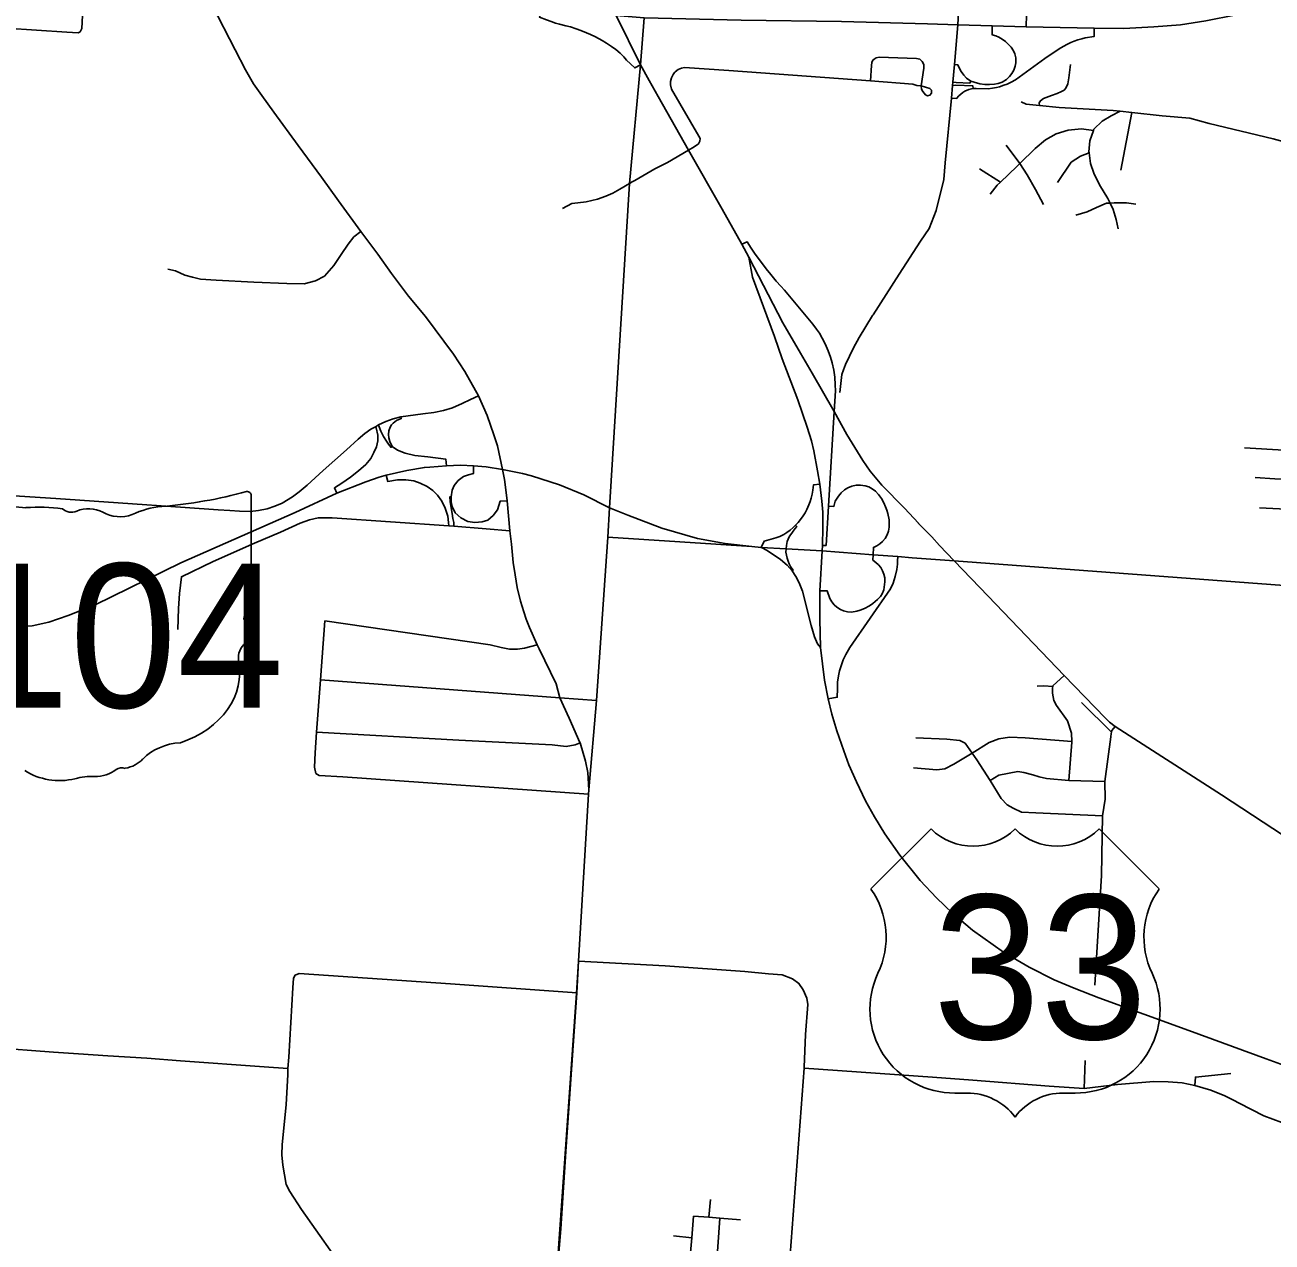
# Model space of a CAD drawing. Extents: x 1755200 to 1902939, y 644115 to 788070.
# Drawn here: x 1842872 to 1854921, y 692073 to 703837 of the extents above; entities that cross this region are included whole.
import ezdxf

# ---------------------------------------------------------------- set-up
doc = ezdxf.new("R2010")
doc.units = 0
for name, color, linetype in [('GM_X_City_Street', 7, 'Continuous'), ('GM_X_County_Road', 7, 'Continuous'), ('GM_X_Interchange_Ramps', 7, 'Continuous'), ('GM_X_Interstate_Route', 7, 'Continuous'), ('GM_X_State_Route', 7, 'Continuous'), ('GM_X_State_Shield', 7, 'Continuous'), ('GM_X_Township', 7, 'Continuous'), ('GM_X_Township_Road', 7, 'Continuous'), ('GM_X_US_Route', 7, 'Continuous'), ('GM_X_US_Shield', 7, 'Continuous')]:
    doc.layers.add(name, color=color, linetype=linetype)

msp = doc.modelspace()

# ---------------------------------------------------------------- linework, layer by layer
at = {"layer": 'GM_X_City_Street'}
for points in [[(1851757, 702425), (1851763, 702503), (1851823, 703130), (1851833, 703253), (1851836, 703284), (1851852, 703454), (1851886, 703838), (1851908, 704257), (1851922, 704417), (1851932, 704526), (1851948, 704707), (1851976, 705025)], [(1838207, 704127), (1839393, 704014), (1839902, 703984), (1840844, 703924), (1840969, 703916), (1841699, 703871), (1842395, 703825), (1843277, 703767), (1843385, 703760), (1843405, 703770), (1843420, 703802), (1843432, 703994), (1843475, 704598)], [(1847992, 691508), (1848048, 692200), (1848097, 692948), (1848203, 694483), (1848221, 694789), (1848318, 696401), (1848321, 696445), (1848310, 696612), (1848289, 696722), (1848236, 696898), (1848234, 696903), (1848131, 697138), (1848040, 697335), (1848004, 697469), (1847840, 697807), (1847820, 697845), (1847746, 698014), (1847716, 698093), (1847691, 698166), (1847661, 698268), (1847628, 698400), (1847607, 698522), (1847590, 698642), (1847572, 698819), (1847558, 698947), (1847530, 699238), (1847515, 699368), (1847504, 699443), (1847487, 699540), (1847436, 699770), (1847403, 699874), (1847339, 700063), (1847254, 700253), (1847122, 700486), (1847011, 700656), (1846743, 701020), (1846578, 701216), (1846414, 701436), (1846281, 701620), (1846126, 701827), (1846116, 701840), (1845901, 702138), (1845738, 702366), (1845513, 702672), (1845276, 702993), (1845160, 703154), (1845080, 703269), (1845004, 703402), (1844903, 703597), (1844680, 704029)], [(1849147, 703376), (1849153, 703383), (1849184, 703405), (1849214, 703420), (1849245, 703425), (1849673, 703398), (1851041, 703297), (1851451, 703263), (1851490, 703253), (1851531, 703249), (1851615, 703223), (1851629, 703205), (1851630, 703178), (1851615, 703157), (1851593, 703152), (1851574, 703160), (1851547, 703193), (1851534, 703217)], [(1851534, 703217), (1851531, 703249), (1851557, 703418), (1851555, 703456), (1851541, 703483), (1851518, 703506), (1851484, 703514), (1851124, 703524), (1851097, 703519), (1851077, 703507), (1851065, 703496), (1851054, 703473), (1851051, 703444), (1851041, 703297)], [(1852673, 703058), (1852671, 703084), (1852683, 703104), (1852711, 703126), (1852789, 703156), (1852845, 703175), (1852888, 703193), (1852912, 703207), (1852928, 703227), (1852946, 703267), (1852958, 703325), (1852973, 703454)], [(1849283, 702627), (1849338, 702660), (1849380, 702688), (1849392, 702713), (1849394, 702739), (1849384, 702763), (1849120, 703217), (1849110, 703257), (1849110, 703291), (1849117, 703325), (1849133, 703359), (1849147, 703376)], [(1852497, 703094), (1852545, 703070), (1852673, 703058), (1852863, 703039), (1853385, 703011), (1853452, 703004), (1853565, 702991), (1853858, 702958), (1854126, 702937), (1854312, 702884), (1854932, 702735), (1855428, 702601), (1855878, 702466), (1856720, 702182)], [(1853433, 701865), (1853414, 701957), (1853386, 702052), (1853355, 702115), (1853334, 702158), (1853253, 702291), (1853199, 702405), (1853167, 702499), (1853153, 702602), (1853152, 702610), (1853160, 702716), (1853196, 702816), (1853200, 702828), (1853279, 702908), (1853365, 702960), (1853452, 703004)], [(1853461, 702432), (1853565, 702991)], [(1852196, 702200), (1852266, 702288), (1852297, 702317), (1852455, 702468), (1852485, 702498), (1852632, 702643), (1852732, 702727), (1852834, 702785), (1852950, 702821), (1853080, 702834), (1853196, 702816)], [(1848740, 702320), (1848763, 702334), (1848959, 702447), (1849080, 702506), (1849283, 702627)], [(1852485, 702498), (1852352, 702674)], [(1852849, 702314), (1852981, 702510), (1853070, 702570), (1853153, 702602)], [(1852297, 702317), (1852093, 702447)], [(1852712, 702102), (1852636, 702248), (1852555, 702389), (1852485, 702498)], [(1851061, 701028), (1851066, 701036), (1851318, 701429), (1851525, 701748), (1851607, 701870), (1851675, 702045), (1851751, 702344), (1851757, 702425)], [(1848066, 702064), (1848156, 702110), (1848214, 702117), (1848294, 702127), (1848404, 702154), (1848484, 702181), (1848553, 702210), (1848618, 702249), (1848714, 702305), (1848740, 702320)], [(1853026, 701999), (1853136, 702032), (1853226, 702072), (1853322, 702114), (1853355, 702115), (1853394, 702116), (1853516, 702117), (1853604, 702105)], [(1844254, 701476), (1844328, 701459), (1844417, 701420), (1844491, 701398), (1844567, 701381), (1844719, 701369), (1845083, 701352), (1845401, 701339), (1845570, 701334), (1845678, 701363), (1845765, 701410), (1845856, 701511), (1845928, 701618), (1845996, 701719), (1846051, 701790), (1846116, 701840)], [(1849867, 701592), (1850195, 700957), (1850364, 700666), (1850478, 700471), (1850690, 700101), (1850811, 699879), (1850968, 699627), (1851039, 699524), (1851149, 699388), (1851369, 699167), (1851504, 699020)], [(1850746, 700285), (1850765, 700458), (1850780, 700504), (1850798, 700556), (1850877, 700716), (1850931, 700817), (1851061, 701028)], [(1844738, 699151), (1844850, 699144), (1844944, 699139), (1845048, 699135), (1845128, 699143), (1845211, 699161), (1845287, 699186), (1845356, 699215), (1845456, 699275), (1845522, 699324), (1845597, 699389), (1845752, 699530), (1845977, 699730), (1846091, 699834), (1846156, 699888), (1846215, 699929), (1846258, 699954), (1846288, 699972), (1846357, 700005), (1846428, 700030), (1846505, 700050), (1846715, 700079), (1846823, 700092), (1846917, 700109), (1847003, 700135), (1847095, 700178), (1847175, 700218), (1847254, 700253)], [(1854656, 699751), (1855033, 699726), (1855333, 699701)], [(1837907, 699600), (1838413, 699580), (1840566, 699427), (1843171, 699261), (1843771, 699218), (1844419, 699173), (1844738, 699151)], [(1854756, 699463), (1854946, 699451), (1855117, 699443), (1855312, 699429)], [(1844348, 697993), (1844357, 698196), (1844364, 698341), (1844383, 698503), (1844690, 698650), (1845091, 698828), (1845340, 698936), (1845530, 699021), (1845621, 699053), (1845705, 699072)], [(1845705, 699072), (1845766, 699074), (1845839, 699074), (1846966, 698995), (1847016, 698991)], [(1854798, 699171), (1854992, 699159), (1855123, 699147), (1855185, 699147), (1855266, 699120), (1855327, 699116)], [(1847016, 698991), (1847329, 698966), (1847558, 698947)], [(1851504, 699020), (1851505, 699019), (1851634, 698889), (1851709, 698806), (1851851, 698657)], [(1851066, 698715), (1851304, 698698), (1851445, 698688), (1851851, 698657)], [(1851851, 698657), (1855252, 698403), (1857145, 698259), (1857989, 698197), (1859028, 698117)], [(1851851, 698657), (1851851, 698657), (1852179, 698315)], [(1852179, 698315), (1852911, 697550), (1853309, 697139)], [(1845683, 696603), (1845670, 696663), (1845676, 696803), (1845690, 697002), (1845728, 697506), (1845770, 698077)], [(1845770, 698077), (1847365, 697845), (1847473, 697819), (1847553, 697804), (1847631, 697805), (1847697, 697812), (1847820, 697845)], [(1845728, 697506), (1848040, 697335), (1848393, 697309)], [(1852958, 696536), (1852986, 696905), (1852985, 696911), (1852984, 696991), (1852944, 697111), (1852839, 697260), (1852811, 697308), (1852799, 697378), (1852799, 697430), (1852802, 697444), (1852803, 697450), (1852911, 697550)], [(1852651, 697447), (1852715, 697451), (1852802, 697444)], [(1853081, 697289), (1853368, 697000)], [(1845690, 697002), (1847065, 696923), (1847964, 696878), (1848102, 696864), (1848188, 696880), (1848236, 696898)], [(1851458, 696657), (1851682, 696638), (1851758, 696646), (1851846, 696692), (1852022, 696800), (1852187, 696901), (1852281, 696937), (1852383, 696953), (1852535, 696948), (1852985, 696911)], [(1851479, 696946), (1851777, 696933), (1851905, 696922), (1851955, 696894), (1852022, 696800), (1852069, 696735), (1852196, 696535), (1852304, 696362), (1852363, 696300), (1852421, 696267), (1852501, 696229), (1852637, 696221), (1853283, 696193)], [(1845683, 696603), (1845714, 696584), (1845943, 696569), (1848318, 696401)], [(1852196, 696535), (1852280, 696586), (1852466, 696620), (1852522, 696612), (1852610, 696589), (1852672, 696571), (1852742, 696555), (1852958, 696536), (1853305, 696525)], [(1848221, 694789), (1849057, 694744), (1849826, 694689), (1850056, 694666), (1850187, 694655), (1850289, 694618), (1850349, 694573), (1850391, 694510), (1850425, 694430), (1850437, 694368), (1850414, 694078), (1850400, 693765)], [(1845413, 693751), (1845420, 693862), (1845460, 694532), (1845465, 694624), (1845483, 694654), (1845521, 694669), (1846984, 694568), (1848203, 694483)], [(1841987, 693988), (1842147, 693979), (1842550, 693953), (1843147, 693910)], [(1843147, 693910), (1843388, 693893), (1843674, 693874)], [(1843674, 693874), (1844049, 693850), (1844374, 693824), (1845183, 693768), (1845413, 693751)], [(1853106, 693559), (1853114, 693829)], [(1847676, 691527), (1847506, 691537), (1846406, 691618), (1846179, 691637), (1845998, 691744), (1845543, 692389), (1845432, 692563), (1845396, 692630), (1845365, 692816), (1845353, 692917), (1845358, 693015), (1845396, 693399), (1845412, 693692), (1845413, 693751)], [(1849993, 688339), (1850200, 691096), (1850245, 691692), (1850400, 693755)], [(1850400, 693765), (1850400, 693755), (1851641, 693666), (1852030, 693638), (1852768, 693581), (1853106, 693559), (1853426, 693595), (1853777, 693626), (1853916, 693623), (1854051, 693612), (1854173, 693588), (1854330, 693541), (1854466, 693487), (1854547, 693446), (1854604, 693417), (1854842, 693292), (1855015, 693230), (1855133, 693212), (1855255, 693216), (1855345, 693230), (1855427, 693251), (1855502, 693281), (1855571, 693319), (1855608, 693346)], [(1854173, 693588), (1854180, 693668), (1854521, 693704)], [(1849479, 692314), (1849496, 692486)], [(1849223, 690935), (1849225, 691071), (1849225, 691081), (1849248, 691356), (1849274, 691657), (1849314, 692113), (1849332, 692325)], [(1849332, 692325), (1849479, 692314), (1849587, 692305), (1849786, 692289)], [(1849585, 691648), (1849565, 691716), (1849559, 691766), (1849553, 691827), (1849560, 691943), (1849567, 692026), (1849587, 692305)], [(1849139, 692134), (1849314, 692113)]]:
    msp.add_lwpolyline(points, dxfattribs=at)
at = {"layer": 'GM_X_County_Road'}
msp.add_lwpolyline([(1853309, 697139), (1853349, 697097), (1853405, 697056), (1854433, 696395), (1856032, 695346), (1856581, 694984), (1856820, 694829), (1857143, 694619), (1857252, 694544), (1857686, 694254), (1857735, 694222), (1858576, 693668), (1859390, 693133), (1859891, 692817), (1860116, 692685), (1860212, 692629), (1860303, 692586), (1860649, 692444), (1860916, 692337)], dxfattribs=at)
at = {"layer": 'GM_X_Interchange_Ramps'}
for points in [[(1852546, 703819), (1852548, 703933), (1852176, 704048), (1852158, 704059), (1852136, 704068), (1852108, 704086), (1852084, 704104), (1852066, 704121), (1852049, 704139), (1852035, 704157), (1852022, 704174), (1852009, 704196), (1851998, 704217), (1851985, 704248), (1851977, 704275), (1851970, 704303), (1851968, 704322), (1851960, 704413), (1851922, 704417)], [(1847861, 703989), (1847842, 703913), (1847911, 703887), (1847955, 703870), (1847998, 703855), (1848038, 703844), (1848099, 703829), (1848143, 703817), (1848196, 703800), (1848244, 703783), (1848297, 703762), (1848337, 703744), (1848385, 703721), (1848449, 703686), (1848492, 703660), (1848539, 703629), (1848582, 703599), (1848623, 703564), (1848658, 703528), (1848683, 703498), (1848763, 703421), (1848818, 703452)], [(1851823, 703130), (1851872, 703126), (1851895, 703153), (1851932, 703184), (1851952, 703196), (1851991, 703213), (1852018, 703220), (1852033, 703221), (1852063, 703224), (1852179, 703220), (1852221, 703226), (1852259, 703233), (1852286, 703240), (1852330, 703254), (1852360, 703265), (1852401, 703284), (1852441, 703307), (1852725, 703512), (1852864, 703605), (1852904, 703630), (1852944, 703652), (1852976, 703668), (1853008, 703681), (1853045, 703694), (1853083, 703704), (1853116, 703711), (1853202, 703724), (1853202, 703805)], [(1852217, 703828), (1852215, 703742), (1852253, 703731), (1852282, 703718), (1852312, 703701), (1852346, 703677), (1852379, 703646), (1852400, 703621), (1852423, 703587), (1852437, 703559), (1852445, 703520), (1852446, 703471), (1852440, 703438), (1852427, 703400), (1852408, 703366), (1852385, 703337), (1852354, 703309), (1852313, 703285), (1852275, 703272), (1852238, 703265), (1852192, 703261), (1852146, 703262), (1852097, 703268), (1852042, 703283), (1852009, 703295), (1851970, 703324), (1851943, 703351), (1851917, 703387), (1851900, 703416), (1851885, 703451), (1851852, 703454)], [(1852009, 703295), (1852001, 703275), (1851870, 703280), (1851836, 703284)], [(1851833, 703253), (1851866, 703255), (1852030, 703248), (1852033, 703221)], [(1850577, 698807), (1850612, 698806), (1850634, 699185), (1850690, 700101), (1850702, 700299), (1850701, 700360), (1850696, 700432), (1850686, 700499), (1850670, 700572), (1850654, 700627), (1850633, 700687), (1850603, 700756), (1850574, 700811), (1850547, 700857), (1850521, 700896), (1850483, 700946), (1850210, 701272), (1850175, 701311), (1850131, 701362), (1850078, 701426), (1850034, 701481), (1849997, 701529), (1849957, 701582), (1849922, 701631), (1849889, 701680), (1849848, 701741), (1849799, 701717)], [(1846945, 699577), (1846938, 699641), (1846765, 699663), (1846638, 699677), (1846546, 699697), (1846472, 699728), (1846419, 699762), (1846396, 699810), (1846386, 699845), (1846384, 699877), (1846386, 699915), (1846399, 699951), (1846412, 699971), (1846428, 699988), (1846461, 700014), (1846508, 700033), (1846505, 700050)], [(1846258, 699954), (1846266, 699943), (1846281, 699873), (1846281, 699818), (1846268, 699758), (1846244, 699703), (1846215, 699646), (1846164, 699588), (1846094, 699526), (1846017, 699465), (1845932, 699407), (1845862, 699363), (1845884, 699310)], [(1846419, 699762), (1846409, 699754), (1846385, 699785), (1846365, 699815), (1846337, 699860), (1846311, 699911), (1846293, 699953), (1846288, 699972)], [(1847530, 699238), (1847463, 699233), (1847437, 699152), (1847397, 699097), (1847344, 699052), (1847288, 699033), (1847220, 699029), (1847152, 699039), (1847082, 699073), (1847027, 699120), (1846999, 699182), (1846991, 699229), (1846991, 699275), (1847001, 699341), (1847018, 699386), (1847059, 699435), (1847110, 699473), (1847156, 699490), (1847207, 699503), (1847207, 699575)], [(1846362, 699486), (1846378, 699424), (1846472, 699439), (1846551, 699439), (1846629, 699431), (1846691, 699409), (1846757, 699375), (1846814, 699337), (1846859, 699292), (1846899, 699235), (1846931, 699167), (1846957, 699090), (1846965, 699027), (1846966, 698995)], [(1850552, 699397), (1850490, 699391), (1850485, 699339), (1850477, 699303), (1850468, 699264), (1850458, 699231), (1850446, 699199), (1850426, 699155), (1850409, 699121), (1850390, 699092), (1850366, 699057), (1850342, 699028), (1850317, 699001), (1850294, 698979), (1850266, 698955), (1850233, 698930), (1850205, 698912), (1850165, 698894), (1850125, 698879), (1850013, 698847), (1849986, 698787)], [(1850634, 699185), (1850686, 699182), (1850700, 699234), (1850733, 699284), (1850757, 699315), (1850789, 699343), (1850823, 699364), (1850862, 699380), (1850904, 699388), (1850944, 699390), (1850990, 699383), (1851024, 699372), (1851057, 699355), (1851090, 699331), (1851120, 699300), (1851146, 699260), (1851170, 699218), (1851186, 699181), (1851199, 699147), (1851209, 699115), (1851220, 699054), (1851220, 698982), (1851214, 698945), (1851202, 698908), (1851183, 698874), (1851158, 698843), (1851132, 698821), (1851102, 698801), (1851070, 698788), (1851066, 698715)], [(1847016, 698991), (1847016, 699027), (1847007, 699068), (1846999, 699115), (1846989, 699171), (1846980, 699231), (1846978, 699277), (1846991, 699275)], [(1850317, 699001), (1850329, 698989), (1850312, 698970), (1850293, 698945), (1850280, 698925), (1850260, 698895), (1850245, 698866), (1850236, 698844), (1850228, 698805), (1850226, 698773)], [(1850226, 698773), (1850224, 698741), (1850229, 698711), (1850236, 698682), (1850245, 698655), (1850255, 698630), (1850269, 698604), (1850281, 698584), (1850293, 698567), (1850285, 698562)], [(1851066, 698715), (1851063, 698665), (1851093, 698642), (1851117, 698620), (1851140, 698592), (1851158, 698561), (1851171, 698529), (1851178, 698494), (1851180, 698454), (1851170, 698378), (1851153, 698339), (1851137, 698314), (1851110, 698283), (1851065, 698244), (1851031, 698222), (1850982, 698196), (1850941, 698180), (1850910, 698170), (1850856, 698162), (1850820, 698164), (1850781, 698174), (1850750, 698187), (1850716, 698209), (1850689, 698233), (1850666, 698262), (1850648, 698294), (1850621, 698369), (1850552, 698369)], [(1850632, 697323), (1850720, 697339), (1850721, 697422), (1850723, 697485), (1850733, 697546), (1850742, 697593), (1850762, 697653), (1850778, 697702), (1850802, 697753), (1850841, 697821), (1851235, 698387), (1851261, 698443), (1851281, 698506), (1851297, 698574), (1851303, 698625), (1851303, 698658), (1851304, 698698)]]:
    msp.add_lwpolyline(points, dxfattribs=at)
at = {"layer": 'GM_X_Interstate_Route'}
msp.add_lwpolyline([(1848583, 703927), (1848854, 703907), (1849791, 703882), (1850762, 703869), (1851591, 703846), (1851886, 703838), (1852217, 703828), (1852546, 703819), (1853202, 703805), (1853488, 703803), (1853780, 703818), (1854035, 703839), (1854280, 703875), (1854575, 703933), (1854890, 704010), (1855238, 704123)], dxfattribs=at)
at = {"layer": 'GM_X_State_Route'}
for points in [[(1842768, 698026), (1842941, 698030), (1843103, 698066), (1843290, 698128), (1843550, 698233), (1844378, 698637), (1845484, 699125), (1845884, 699310), (1846166, 699421), (1846293, 699465), (1846362, 699486), (1846562, 699530), (1846732, 699560), (1846785, 699564)], [(1846785, 699564), (1846945, 699577), (1847080, 699582), (1847207, 699575), (1847327, 699565), (1847487, 699540), (1847679, 699502), (1847767, 699479), (1847857, 699451), (1848037, 699391), (1848271, 699295), (1848520, 699171), (1848697, 699099), (1849026, 698973), (1849371, 698873), (1849638, 698825), (1849895, 698797), (1849986, 698787), (1849994, 698783)], [(1849986, 698787), (1850226, 698773), (1850573, 698753), (1851066, 698715)], [(1849994, 698783), (1850036, 698761), (1850101, 698720), (1850173, 698672), (1850237, 698617), (1850285, 698562), (1850321, 698506), (1850352, 698445), (1850383, 698363), (1850469, 698032), (1850501, 697924), (1850528, 697856), (1850559, 697821)]]:
    msp.add_lwpolyline(points, dxfattribs=at)
at = {"layer": 'GM_X_State_Shield'}
for q in [(1845057, 699291), (1845057, 698186)]:
    msp.add_line((1845057, 698186), q, dxfattribs=at)
for centre, major_axis, start_param, end_param in [((1843817, 702120), (3691, 0), 4.814394, 5.042369), ((1845018, 699296), (38.7, 0), 6.141152, 7.989035), ((1842873, 699484), (391, 0), 4.042523, 4.731795), ((1843003, 698053), (1404, 0), 1.404758, 1.657858), ((1843321, 699218), (113, 0), 3.836095, 5.185415), ((1843487, 698974), (235, 0), 0.950623, 2.079405), ((1843790, 699309), (282, 0), 4.081561, 5.145723), ((1844288, 698594), (743, 0), 1.699011, 2.107814), ((1845048, 698105), (60, 0), 1.883978, 3.671073), ((1845016, 698182), (41.5, 0), 5.05454, 6.418171), ((1844667, 697965), (360, 0), 5.934695, 6.695948), ((1845196, 697723), (262, 0), 2.387724, 3.262537), ((1844024, 697583), (923, 0), 5.101752, 6.440018), ((1844413, 696496), (506, 0), 1.647645, 2.488434), ((1843807, 696594), (79.4, 0), 1.147584, 2.315152), ((1843773, 696885), (298, 0), 4.937069, 5.64225), ((1843207, 696957), (529, 0), 4.026481, 4.996735), ((1843513, 696226), (435, 0), 1.495662, 1.94098), ((1843551, 696799), (282, 0), 4.691044, 5.507374)]:
    msp.add_ellipse(centre, major_axis=major_axis, ratio=0.8, start_param=start_param, end_param=end_param, dxfattribs=at)
at = {"layer": 'GM_X_Township'}
for points in [[(1855252, 698403), (1851851, 698657), (1851445, 698688), (1851304, 698698), (1851066, 698715), (1850573, 698753), (1850226, 698773), (1849986, 698787), (1849895, 698797), (1848502, 698887), (1848520, 699171), (1848714, 702305), (1848818, 703452), (1848854, 703907)], [(1847991, 691512), (1848200, 694479), (1848221, 694789), (1848318, 696401), (1848321, 696445), (1848393, 697309), (1848502, 698887)]]:
    msp.add_lwpolyline(points, dxfattribs=at)
at = {"layer": 'GM_X_Township_Road'}
msp.add_lwpolyline([(1853209, 694555), (1853274, 695617), (1853283, 696193), (1853307, 696353), (1853305, 696525), (1853363, 696955), (1853366, 696989), (1853368, 697000), (1853372, 697017), (1853405, 697056)], dxfattribs=at)
at = {"layer": 'GM_X_US_Route'}
for points in [[(1848583, 703927), (1848818, 703452), (1848904, 703299)], [(1848904, 703299), (1848991, 703146)], [(1848991, 703146), (1849283, 702627), (1849609, 702055), (1849799, 701717), (1849867, 701592), (1849901, 701400), (1850113, 700826), (1850189, 700611), (1850340, 700213), (1850429, 699950), (1850472, 699817), (1850494, 699720), (1850528, 699527), (1850552, 699397), (1850571, 699235), (1850580, 699127), (1850579, 698979), (1850577, 698807)], [(1850577, 698807), (1850573, 698753), (1850552, 698369), (1850551, 698093), (1850559, 697821)], [(1850559, 697821), (1850598, 697503), (1850632, 697323), (1850668, 697177), (1850717, 697015), (1850783, 696822), (1850831, 696685), (1850905, 696521), (1850994, 696337), (1851080, 696182), (1851178, 696019), (1851326, 695812), (1851521, 695567), (1851680, 695400), (1851834, 695253), (1852028, 695087), (1852327, 694875), (1852574, 694729), (1852814, 694608), (1853010, 694527), (1853248, 694435), (1854117, 694119), (1854863, 693845), (1855571, 693587)]]:
    msp.add_lwpolyline(points, dxfattribs=at)
at = {"layer": 'GM_X_US_Shield'}
for p, q in [((1851626, 696066), (1851045, 695486)), ((1853830, 695486), (1853250, 696066)), ((1851858, 693514), (1851974, 693514)), ((1852902, 693514), (1853018, 693514))]:
    msp.add_line(p, q, dxfattribs=at)
for centre, radius, start, end in [((1852032, 696480), 580, 225.573, 314.427), ((1852844, 696480), 580, 225.573, 314.427), ((1850380, 695020), 812, 334.5471, 35.0009), ((1854495, 695020), 812, 144.9991, 205.4529), ((1851848, 694326), 812, 154.8319, 270.6383), ((1853027, 694326), 812, 269.3617, 25.1681), ((1851974, 692934), 580, 36.8699, 90), ((1852902, 692934), 580, 90, 143.1301)]:
    msp.add_arc(centre, radius, start, end, dxfattribs=at)

# ---------------------------------------------------------------- texts
at = {"layer": 'GM_X_State_Shield'}
msp.add_text('104', height=1392.2, dxfattribs=at).set_placement((1842268, 697238))
at = {"layer": 'GM_X_US_Shield'}
msp.add_text('33', height=1392.2, dxfattribs=at).set_placement((1851645, 694036))

doc.saveas('drawing.dxf')
